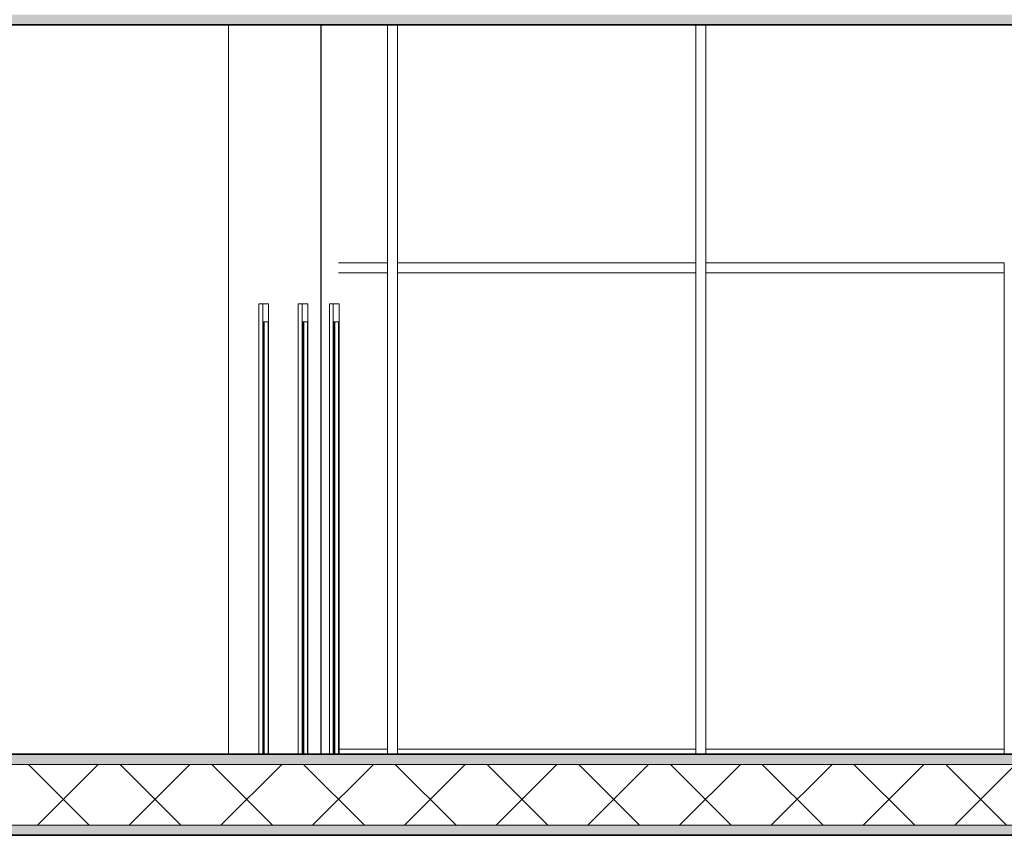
# Model space of a CAD drawing. Header units: inches. Extents: x 424 to 2043, y -237 to 445.
# Tile 929 of 965: x 991.75 to 996.6, y 225.75 to 229.78. Entities that reach past the tile are written whole.
import ezdxf

# ---------------------------------------------------------------- set-up
doc = ezdxf.new("R2010")
doc.units = ezdxf.units.IN
doc.header["$MEASUREMENT"] = 0
for name, color, linetype, lineweight in [('A-DOOR', 31, 'Continuous', 9), ('A-DOOR-FRAM', 31, 'Continuous', 9), ('A-FLOR', 192, 'Continuous', 9), ('A-FLOR-MCUT', 51, 'Continuous', 9), ('A-FLOR-PATT', 8, 'Continuous', 35), ('A-GLAZ-CWMG', 51, 'Continuous', 9), ('A-WALL', 113, 'Continuous', 9)]:
    doc.layers.add(name, color=color, linetype=linetype, lineweight=lineweight)
pattern_1 = [(108.435, (988.67603, 228.86908), (-0.41678894, 0.83294356), [0.158, -1.159]), (139.399, (988.626028, 229.019077), (-2.49915805, 2.08284494), [0.077, -3.763]), (136.848, (988.984028, 229.069077), (-6.247659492, 5.831057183), [0.183, -8.952]), (109.983, (988.851028, 229.194077), (-1.249748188, 3.331484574), [0.098, -4.778]), (90, (988.81703, 228.86908), (-0.416, 0.417), [0.083, -0.333]), (118.443, (988.817028, 228.953077), (2.9159587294, -5.414786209), [0.227, -11.141]), (84.289, (988.709028, 229.152077), (-0.416051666, -3.748202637), [0.084, -4.102]), (129.806, (988.71703, 229.23608), (1.66603147, -2.08199523), [0.065, -3.188])]

# ---------------------------------------------------------------- blocks, each defined once
blk = doc.blocks.new('Rectangular Mullion - 50 x 150mm-V6-Section 2')
at = {"layer": 'A-GLAZ-CWMG'}
for p, q in [((44.1062, 9.6), (44.1062, 9.625)), ((45.578, 9.625), (44.1062, 9.625)), ((45.578, 9.625), (45.578, 9.6))]:
    blk.add_line(p, q, dxfattribs=at)
blk = doc.blocks.new('Rectangular Mullion - 50 x 150mm-V7-Section 2')
at = {"layer": 'A-GLAZ-CWMG'}
for q in [(39.2529, 9.625), (39.491, 9.6)]:
    blk.add_line((39.491, 9.625), q, dxfattribs=at)
blk = doc.blocks.new('Rectangular Mullion - 50 x 150mm-V5-Section 2')
at = {"layer": 'A-GLAZ-CWMG'}
for p, q in [((7.5845, 7.175), (7.5845, 7.225)), ((9.0562, 7.225), (7.5845, 7.225)), ((9.0562, 7.225), (9.0562, 7.175)), ((9.0562, 7.175), (7.5845, 7.175))]:
    blk.add_line(p, q, dxfattribs=at)
blk = doc.blocks.new('Rectangular Mullion - 50 x 150mm-V15-Section 2')
at = {"layer": 'A-GLAZ-CWMG'}
for p, q in [((39.491, 12.025), (39.2507, 12.025)), ((39.491, 12.025), (39.491, 11.975)), ((39.491, 11.975), (39.2507, 11.975))]:
    blk.add_line(p, q, dxfattribs=at)
blk = doc.blocks.new('Rectangular Mullion - 50 x 150mm-137391-Section 2')
at = {"layer": 'A-GLAZ-CWMG'}
for p, q in [((31.8823, 4.8), (31.8823, 2.4)), ((31.9323, 4.8), (31.9323, 2.4))]:
    blk.add_line(p, q, dxfattribs=at)
blk = doc.blocks.new('Rectangular Mullion - 50 x 150mm-V27-Section 2')
at = {"layer": 'A-GLAZ-CWMG'}
for p, q in [((47.0997, 13.2), (47.0997, 12)), ((47.1497, 13.2), (47.1497, 12))]:
    blk.add_line(p, q, dxfattribs=at)
blk = doc.blocks.new('M_Single-Louvered - 0914 x 2134mm-V70-Section 2')
at = {"layer": 'A-DOOR-FRAM'}
for p, q in [((38.8569, 9.6), (38.8569, 11.823)), ((38.8759, 11.823), (38.8569, 11.823)), ((38.8759, 11.823), (38.8759, 9.6)), ((38.9046, 11.823), (38.8759, 11.823)), ((38.9046, 9.6), (38.9046, 11.823)), ((38.8783, 9.6), (38.8783, 11.734)), ((38.8783, 11.734), (38.9023, 11.734)), ((38.8833, 9.6), (38.8833, 11.734)), ((38.9023, 11.734), (38.9023, 9.6))]:
    blk.add_line(p, q, dxfattribs=at)

msp = doc.modelspace()

# ---------------------------------------------------------------- hatches: boundary and pattern name
at = {"layer": 'A-FLOR-PATT', "lineweight": 9}
h = msp.add_hatch(dxfattribs=at)
h.set_pattern_fill('FP_1', color=256, style=0, pattern_type=2)
h.set_pattern_definition(pattern_1)
h.paths.add_polyline_path([(1012.7941, 229.7501), (1013.3677, 229.7501), (1013.3677, 229.8001), (983.7718, 229.8001), (983.7718, 229.7501), (1012.1003, 229.7501)], flags=0)
h.paths.add_polyline_path([(941.7605, 229.7501), (963.3888, 229.7501), (963.3888, 229.8001), (941.7605, 229.8001)], flags=0)
h.paths.add_polyline_path([(970.5191, 229.7501), (970.5191, 229.8001), (966.6919, 229.8001), (966.6919, 229.7501), (970.4716, 229.7501)], flags=0)
h = msp.add_hatch(dxfattribs=at)
h.set_pattern_fill('FP_2', color=256, style=0, pattern_type=2)
h.set_pattern_definition([(0, (988.56703, 228.86908), (0.406, 0.102), [0.034, -0.271, 0.034, -0.271, -1.626]), (0, (988.56703, 228.86908), (0.406, 0.102), [-0.61, 0.034, -0.576, 0.034, -0.271, -0.711]), (0, (988.56703, 228.86908), (0.406, 0.102), [-1.524, 0.034, -0.17, 0.034, -0.474]), (120, (988.72003, 228.92008), (-0.2913346, 0.30060631), [0.034, -0.271, 0.034, -0.271, -1.626]), (120, (988.72003, 228.92008), (-0.2913346, 0.30060631), [-0.61, 0.034, -0.576, 0.034, -0.271, -0.711]), (120, (988.72003, 228.92008), (-0.2913346, 0.30060631), [-1.524, 0.034, -0.17, 0.034, -0.474]), (240, (988.77103, 229.12308), (-0.1146654, -0.40260631), [0.034, -0.271, 0.034, -0.271, -1.626]), (240, (988.77103, 229.12308), (-0.1146654, -0.40260631), [-0.61, 0.034, -0.576, 0.034, -0.271, -0.711]), (240, (988.77103, 229.12308), (-0.1146654, -0.40260631), [-1.524, 0.034, -0.17, 0.034, -0.474])])
h.paths.add_polyline_path([(1012.7941, 226.1001), (1013.3677, 226.1001), (1013.3677, 226.1501), (983.7718, 226.1501), (983.7718, 226.1001), (1012.1003, 226.1001)], flags=0)
h.paths.add_polyline_path([(945.5373, 226.1001), (963.3888, 226.1001), (963.3888, 226.1501), (945.5373, 226.1501)], flags=0)
h.paths.add_polyline_path([(970.4716, 226.1001), (970.5191, 226.1001), (970.5191, 226.1501), (966.6919, 226.1501), (966.6919, 226.1001), (969.7778, 226.1001)], flags=0)
h = msp.add_hatch(dxfattribs=at)
h.set_pattern_fill('FP_3', color=256, style=0, pattern_type=2)
h.set_pattern_definition([(45, (988.56703, 228.86908), (-0.2262742, 0.2262742), []), (135, (988.56703, 228.86908), (-0.2262742, -0.2262742), [])])
h.paths.add_polyline_path([(969.7778, 225.8001), (970.5191, 225.8001), (970.5191, 226.1001), (966.6919, 226.1001), (966.6919, 225.8001), (969.084, 225.8001)], flags=0)
h.paths.add_polyline_path([(945.8413, 225.8001), (963.3888, 225.8001), (963.3888, 226.1001), (945.5373, 226.1001), (945.5373, 225.8001)], flags=0)
h.paths.add_polyline_path([(1012.7941, 225.8001), (1013.3677, 225.8001), (1013.3677, 226.1001), (983.7718, 226.1001), (983.7718, 225.8001), (1012.1003, 225.8001)], flags=0)
h = msp.add_hatch(dxfattribs=at)
h.set_pattern_fill('FP_1', color=256, style=0, pattern_type=2)
h.set_pattern_definition(pattern_1)
h.paths.add_polyline_path([(945.5373, 225.7501), (963.3888, 225.7501), (963.3888, 225.8001), (945.5373, 225.8001)], flags=0)
h.paths.add_polyline_path([(1013.3677, 225.7501), (1013.3677, 225.8001), (983.7718, 225.8001), (983.7718, 225.7501), (1012.7941, 225.7501)], flags=0)
h.paths.add_polyline_path([(966.6919, 225.7501), (970.5191, 225.7501), (970.5191, 225.8001), (966.6919, 225.8001)], flags=0)

# ---------------------------------------------------------------- linework, layer by layer
at = {"layer": 'A-FLOR', "lineweight": 35}
for p, q in [((983.7718, 229.7501), (1013.3677, 229.7501)), ((1013.3677, 226.1501), (983.7718, 226.1501)), ((983.7718, 225.7501), (1013.3677, 225.7501))]:
    msp.add_line(p, q, dxfattribs=at)
at = {"layer": 'A-FLOR-MCUT'}
for p, q in [((1013.3677, 226.1001), (983.7718, 226.1001)), ((1013.3677, 225.8001), (983.7718, 225.8001))]:
    msp.add_line(p, q, dxfattribs=at)
at = {"layer": 'A-WALL'}
for p, q in [((992.7765, 226.1501), (992.7765, 229.7501)), ((993.231, 226.1501), (993.231, 229.7501)), ((993.2336, 229.7501), (993.2336, 226.1501)), ((992.9523, 228.2841), (992.9523, 226.1501)), ((993.147, 228.2841), (993.147, 226.1501)), ((993.3006, 228.2841), (993.3006, 226.1501))]:
    msp.add_line(p, q, dxfattribs=at)

# ---------------------------------------------------------------- block references
at = {"layer": 'A-DOOR'}
for p in [(954.069, 216.5501), (954.2638, 216.5501), (954.4173, 216.5501)]:
    msp.add_blockref('M_Single-Louvered - 0914 x 2134mm-V70-Section 2', p, dxfattribs=at)
at = {"layer": 'A-GLAZ-CWMG'}
for name, p in [('Rectangular Mullion - 50 x 150mm-V27-Section 2', (946.4603, 216.5501)), ('Rectangular Mullion - 50 x 150mm-V27-Section 2', (947.9821, 216.5501)), ('Rectangular Mullion - 50 x 150mm-V15-Section 2', (954.069, 216.5501)), ('Rectangular Mullion - 50 x 150mm-137391-Section 2', (961.6777, 223.7501)), ('Rectangular Mullion - 50 x 150mm-V5-Section 2', (986.0255, 221.3501)), ('Rectangular Mullion - 50 x 150mm-137391-Section 2', (963.1995, 223.7501)), ('Rectangular Mullion - 50 x 150mm-V5-Section 2', (987.5473, 221.3501)), ('Rectangular Mullion - 50 x 150mm-137391-Section 2', (964.7212, 223.7501)), ('Rectangular Mullion - 50 x 150mm-V7-Section 2', (954.069, 216.5501)), ('Rectangular Mullion - 50 x 150mm-V6-Section 2', (949.5038, 216.5501)), ('Rectangular Mullion - 50 x 150mm-V6-Section 2', (951.0255, 216.5501))]:
    msp.add_blockref(name, p, dxfattribs=at)

doc.saveas('drawing.dxf')
